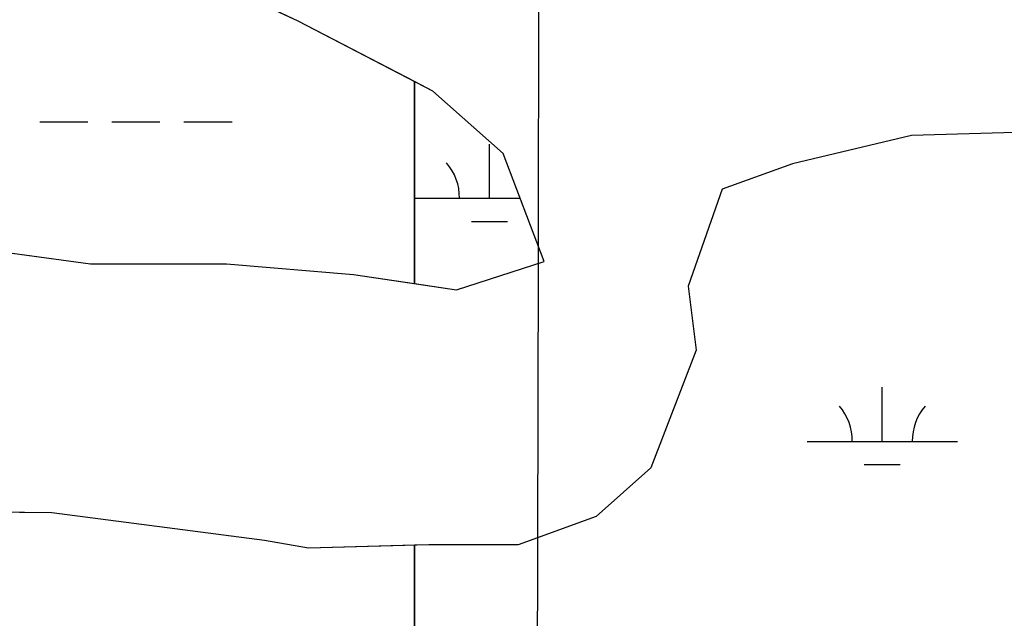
# Model space of a CAD drawing. Extents: x 3177185 to 3215018, y 812988 to 838321.
# Drawn here: x 3207212 to 3207867, y 830862 to 831261 of the extents above; entities that cross this region are included whole.
import ezdxf

# ---------------------------------------------------------------- set-up
doc = ezdxf.new("R2010")
doc.units = 0
for name, color, linetype in [('V-GRID-MAJR', 7, 'Continuous'), ('V-SITE-VEGE', 7, 'Continuous'), ('V-WETL-SWMP', 7, 'Continuous')]:
    doc.layers.add(name, color=color, linetype=linetype)

msp = doc.modelspace()

# ---------------------------------------------------------------- linework, layer by layer
at = {"layer": 'V-GRID-MAJR'}
msp.add_spline([(3207531.376, 818338.329), (3207543.717, 824398.669), (3207556.061, 830460.951), (3207568.406, 836523.273), (3207568.41, 836525.176)], degree=3, dxfattribs=at)
at = {"layer": 'V-SITE-VEGE'}
for p, q in [((3207805.6520000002, 831183.773), (3207726.548, 831164.8660000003)), ((3207885.8310000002, 831186.018), (3207805.6520000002, 831183.773)), ((3207726.548, 831164.8660000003), (3207679.72, 831148.1090000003)), ((3207679.72, 831148.1090000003), (3207656.941, 831083.4990000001)), ((3207656.941, 831083.4990000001), (3207662.235, 831040.814)), ((3207662.235, 831040.814), (3207632.1950000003, 830962.65)), ((3207632.1950000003, 830962.65), (3207595.8140000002, 830930.294)), ((3207233.416, 830932.68), (3207146.982, 830933.544)), ((3207375.078, 830914.2230000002), (3207233.416, 830932.6800000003)), ((3207595.8140000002, 830930.294), (3207543.784, 830911.444)), ((3207404.2460000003, 830909.077), (3207375.078, 830914.2230000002)), ((3207484.427, 830911.323), (3207404.2460000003, 830909.077)), ((3207543.784, 830911.444), (3207484.427, 830911.323))]:
    msp.add_line(p, q, dxfattribs=at)
msp.add_lwpolyline([(3207130.303, 831116.001), (3207132.1180000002, 831115.718), (3207259.2, 831098.273), (3207349.798, 831098.457), (3207434.161, 831091.341), (3207502.912, 831081.068), (3207561.19, 831099.93), (3207533.968, 831171.729), (3207487.022, 831213.287), (3207397.3710000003, 831259.965), (3207298.348, 831306.6240000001), (3207227.452, 831347.093), (3207130.303, 831397.4010000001)], close=True, dxfattribs=at)
at = {"layer": 'V-WETL-SWMP'}
for p, q in [((3207397.379515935, 831259.958225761), (3207298.3558623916, 831306.6179501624)), ((3207474.765237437, 831219.6674473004), (3207397.3795159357, 831259.9582257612)), ((3207474.764965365, 831085.2686637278), (3207474.7652374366, 831219.6674473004)), ((3207225.43195511, 831192.8029540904), (3207257.431914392, 831192.8029540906)), ((3207273.4318940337, 831192.8029540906), (3207305.431853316, 831192.8029540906)), ((3207321.4318329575, 831192.8029540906), (3207353.4317922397, 831192.8029540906)), ((3207805.6506642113, 831183.7725633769), (3207726.546664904, 831164.8665622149)), ((3207885.830663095, 831186.0185652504), (3207805.6506642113, 831183.7725633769)), ((3207524.7687016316, 831142.0580609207), (3207524.7687016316, 831178.0580609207)), ((3207726.546664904, 831164.8665622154), (3207679.7196777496, 831148.1095406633)), ((3207679.7196777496, 831148.1095406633), (3207656.9406764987, 831083.4985427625)), ((3207474.747535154, 831142.0609949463), (3207474.765080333, 831142.0609949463)), ((3207474.7687016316, 831142.0580609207), (3207545.218079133, 831142.0580609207)), ((3207512.7687016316, 831126.6270609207), (3207536.7687016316, 831126.6270609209)), ((3207132.12789895, 831115.7109210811), (3207259.2085402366, 831098.2672064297)), ((3207259.2085402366, 831098.2672064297), (3207349.806310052, 831098.4513895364)), ((3207349.806310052, 831098.4513895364), (3207434.170080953, 831091.3345717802)), ((3207434.170080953, 831091.3345717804), (3207474.764965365, 831085.2686637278)), ((3207656.9406764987, 831083.4985427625), (3207662.2346753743, 831040.8145446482)), ((3207662.2346753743, 831040.8145446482), (3207632.194673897, 830962.6515471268)), ((3207786.20452686, 830980.1961391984), (3207786.204527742, 831016.1961384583)), ((3207736.2045272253, 830980.1961391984), (3207836.2045264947, 830980.196139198)), ((3207774.204526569, 830964.7651395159), (3207798.204526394, 830964.7651395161)), ((3207632.194673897, 830962.6515471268), (3207595.8136736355, 830930.294547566)), ((3207595.8136736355, 830930.294547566), (3207543.7836739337, 830911.4445470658)), ((3207484.426674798, 830911.3235456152), (3207474.7566749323, 830911.0525453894)), ((3207474.7566749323, 830911.0525453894), (3207474.7577018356, 829199.356822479)), ((3207543.7836739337, 830911.4445470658), (3207484.426674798, 830911.3235456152))]:
    msp.add_line(p, q, dxfattribs=at)
msp.add_lwpolyline([(3207474.757, 831085.275), (3207502.913, 831081.067), (3207561.19, 831099.93), (3207533.969, 831171.729), (3207487.023, 831213.287), (3207474.757, 831219.674)], close=True, dxfattribs=at)
msp.add_lwpolyline([(3207474.757, 829199.358), (3207474.757, 830911.052), (3207404.247, 830909.077), (3207375.079, 830914.224), (3207233.417, 830932.68), (3207146.983, 830933.545)], dxfattribs=at)
for centre, radius, start, end in [((3207469.52576553, 831142.5328641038), 35.24628790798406, 359.2281799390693, 40.771838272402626), ((3207580.0116377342, 831142.5328641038), 35.24628790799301, 178.8604808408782, 180.77183526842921), ((3207730.9615911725, 830980.6709423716), 35.24628790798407, 359.2281799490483, 40.771838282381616), ((3207841.4474625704, 830980.6709423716), 35.246287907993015, 139.22817692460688, 180.7718352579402)]:
    msp.add_arc(centre, radius, start, end, dxfattribs=at)

doc.saveas('drawing.dxf')
